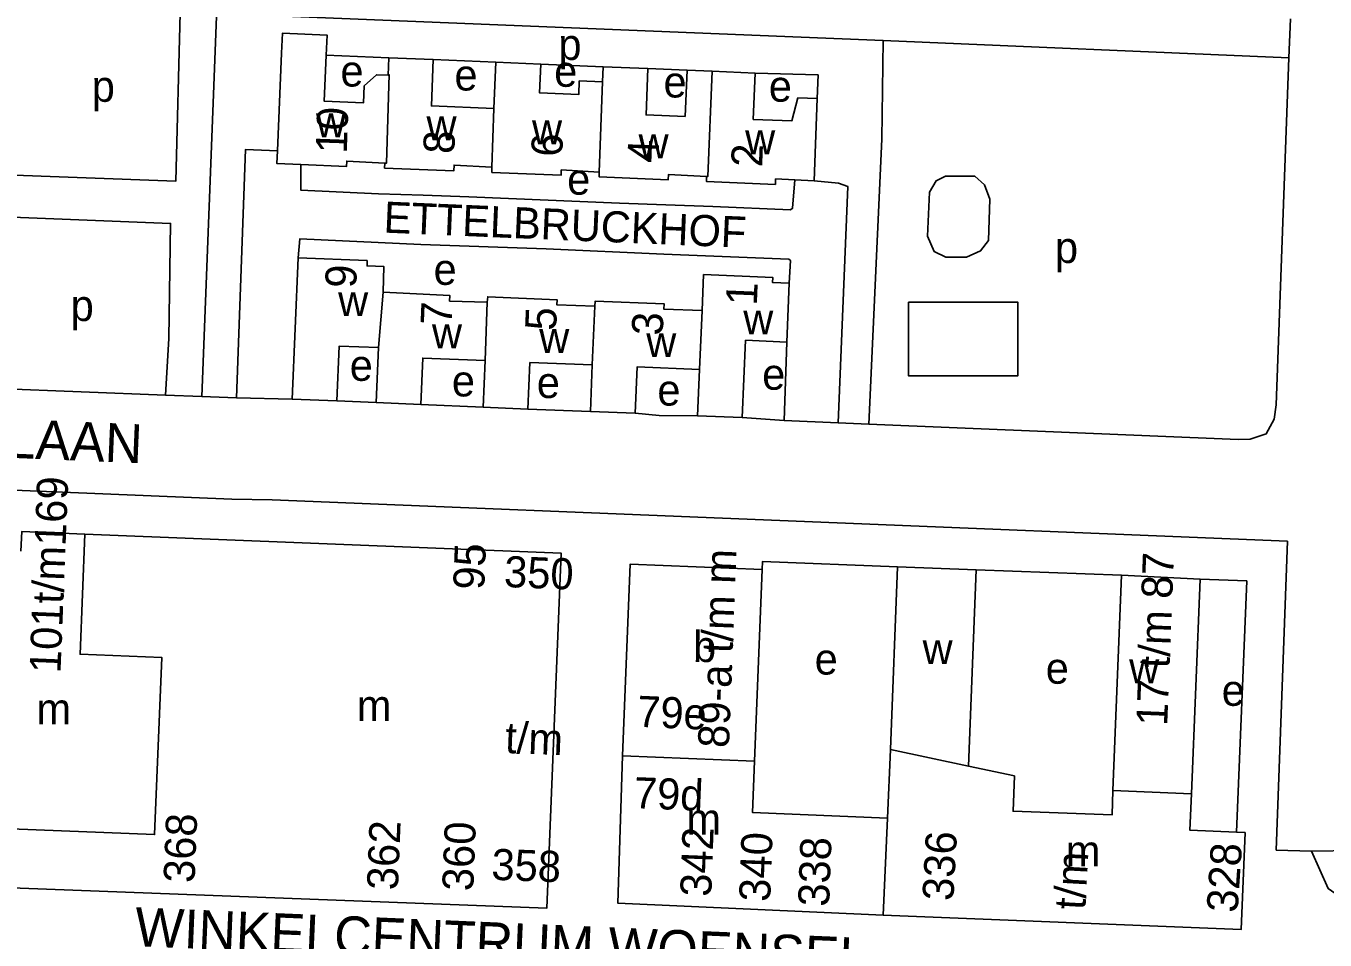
# Model space of a CAD drawing. Extents: x 159675 to 162108, y 386471 to 388472.
# Drawn here: x 161127.7 to 161294.8, y 386838.6 to 386956.1 of the extents above; entities that cross this region are included whole.
import ezdxf

# ---------------------------------------------------------------- set-up
doc = ezdxf.new("R2010")
doc.units = 0
for name, color, linetype in [('BLT_Basislijn', 7, 'Continuous'), ('BLT_Bebouwing', 7, 'Continuous'), ('BLT_Centroide', 7, 'Continuous'), ('BLT_Huisnummer', 7, 'Continuous'), ('BLT_Huisnummer_reeks', 7, 'Continuous'), ('BLT_Onderdoorgang_en_onderverdeling', 7, 'Continuous'), ('BLT_Onderverdeling_panden', 7, 'Continuous'), ('BLT_Straatnaam', 7, 'Continuous'), ('BLT_Straatnaam_verkleind', 7, 'Continuous')]:
    doc.layers.add(name, color=color, linetype=linetype)

msp = doc.modelspace()

# ---------------------------------------------------------------- linework, layer by layer
at = {"layer": 'BLT_Basislijn'}
for p, q in [((161290.31, 386957.01), (161290.1, 386951.99)), ((161237.95, 386954.22), (161290.1, 386951.99)), ((161174.34, 386952.01), (161166.3, 386952.35)), ((161180.07, 386951.77), (161188.12, 386951.44)), ((161201.93, 386950.86), (161193.9, 386951.19)), ((161212.72, 386950.41), (161207.68, 386950.62)), ((161225.56, 386915.47), (161225.21, 386905.38)), ((161121.27, 386909.62), (161145.63, 386908.63)), ((161145.63, 386908.63), (161150.28, 386908.46)), ((161154.78, 386908.3), (161150.28, 386908.46)), ((161154.78, 386908.3), (161161.92, 386908.14)), ((161167.67, 386907.9), (161172.71, 386907.69)), ((161178.46, 386907.45), (161186.49, 386907.12)), ((161200.27, 386906.56), (161192.24, 386906.86)), ((161225.21, 386905.38), (161219.81, 386905.75)), ((161232.13, 386905.1), (161225.21, 386905.38)), ((161232.13, 386905.1), (161236.1, 386904.92)), ((161159.33, 386895.17), (161154.14, 386895.27)), ((161268.6, 386885.49), (161249.9, 386886.17)), ((161293.02, 386850.02), (161288.46, 386850.17)), ((161299.97, 386850.16), (161293.02, 386850.02))]:
    msp.add_line(p, q, dxfattribs=at)
for points in [[(161135.09, 386958.36), (161123.49, 386958.9), (161122.48, 386938.41), (161122.69, 386937.06), (161146.97, 386936.16), (161147.53, 386957.76), (161135.09, 386958.36)], [(161237.95, 386954.22), (161152.5, 386957.69), (161152.18, 386957.31), (161150.28, 386908.46)], [(161237.95, 386954.22), (161237.75, 386941.53), (161236.1, 386904.92)], [(161290.1, 386951.99), (161288.49, 386907.41), (161288.21, 386905.56), (161287.21, 386903.65), (161285.14, 386902.97), (161283.59, 386902.95), (161236.1, 386904.92)], [(161229.44, 386946.79), (161229.55, 386949.81), (161221.48, 386950.04)], [(161160.02, 386940.06), (161155.91, 386940.21), (161154.78, 386908.3)], [(161226.59, 386936.32), (161226.27, 386932.66), (161226.01, 386932.47), (161216.01, 386932.88), (161209.97, 386933.12), (161204.03, 386933.31), (161184.65, 386934.13), (161178.77, 386934.34), (161173.03, 386934.53), (161163.04, 386934.99), (161163.02, 386938.28)], [(161229.07, 386936.21), (161232.2, 386935.9), (161233.37, 386935.47), (161232.13, 386905.1)], [(161121.27, 386909.62), (161121.99, 386930.81), (161122.63, 386931.67), (161146.29, 386930.72), (161146.05, 386915.91), (161145.63, 386908.63)], [(161225.85, 386923.02), (161226.01, 386925.97), (161225.79, 386926.13), (161209.71, 386926.78), (161194.59, 386927.45), (161178.47, 386927.99), (161162.89, 386928.73), (161162.67, 386926.31)], [(161154.14, 386895.27), (160997.5, 386901.74), (160993.04, 386902.69), (160988.96, 386904.75)], [(161206.03, 386906.31), (161209.1, 386906.03), (161214.04, 386905.98)], [(161159.33, 386895.17), (161289.93, 386889.87), (161288.46, 386850.17)], [(161239.79, 386886.57), (161222.4, 386887.25), (161222.37, 386886.25)], [(161283.39, 386852.49), (161284.69, 386884.76), (161278.69, 386885)], [(161300.01, 386843.1), (161297.18, 386843.82), (161295.18, 386845.22), (161293.02, 386850.02)]]:
    msp.add_lwpolyline(points, dxfattribs=at)
for points in [[(161243.65, 386929.07), (161243.91, 386934.72), (161244.76, 386936.2), (161245.95, 386936.8), (161249.7, 386936.81), (161250.98, 386935.67), (161251.65, 386933.84), (161251.46, 386928.54), (161250.45, 386927.19), (161248.64, 386926.4), (161245.98, 386926.37), (161244.48, 386927.1)], [(161241.17, 386920.58), (161255.26, 386920.58), (161255.26, 386911.14), (161241.17, 386911.14)]]:
    msp.add_lwpolyline(points, close=True, dxfattribs=at)
at = {"layer": 'BLT_Bebouwing'}
for p, q in [((161174.34, 386952.01), (161174.25, 386949.77)), ((161180.07, 386951.77), (161174.34, 386952.01)), ((161188.12, 386951.44), (161187.87, 386945.49)), ((161193.9, 386951.19), (161188.12, 386951.44)), ((161201.93, 386950.86), (161201.85, 386948.9)), ((161207.68, 386950.62), (161201.93, 386950.86)), ((161212.72, 386950.41), (161212.47, 386944.45)), ((161215.93, 386950.27), (161212.72, 386950.41)), ((161221.48, 386950.04), (161215.93, 386950.27)), ((161226.59, 386936.32), (161229.07, 386936.21)), ((161162.67, 386926.31), (161161.92, 386908.14)), ((161225.56, 386915.47), (161225.85, 386923.02)), ((161173.01, 386914.75), (161172.71, 386907.69)), ((161186.74, 386913.08), (161186.49, 386907.12)), ((161200.52, 386912.52), (161200.27, 386906.56)), ((161214.29, 386911.95), (161214.04, 386905.98)), ((161161.92, 386908.14), (161167.67, 386907.9)), ((161172.71, 386907.69), (161178.46, 386907.45)), ((161186.49, 386907.12), (161192.24, 386906.86)), ((161200.27, 386906.56), (161206.03, 386906.31)), ((161214.04, 386905.98), (161219.81, 386905.75))]:
    msp.add_line(p, q, dxfattribs=at)
for points in [[(161166.3, 386952.35), (161166.41, 386954.93), (161160.68, 386955.18), (161160.56, 386952.59), (161160.02, 386940.06)], [(161174.25, 386949.77), (161172.75, 386949.83), (161171.17, 386948.39), (161171.08, 386946.2), (161166.05, 386946.41), (161166.3, 386952.35)], [(161187.87, 386945.49), (161179.82, 386945.83), (161180.07, 386951.77)], [(161201.85, 386948.9), (161198.85, 386949.03), (161198.78, 386947.28), (161193.74, 386947.49), (161193.9, 386951.19)], [(161212.47, 386944.45), (161207.43, 386944.67), (161207.68, 386950.62)], [(161226.95, 386946.88), (161226.19, 386943.91), (161221.23, 386944.09), (161221.48, 386950.04)], [(161229.44, 386946.79), (161226.95, 386946.88)], [(161229.07, 386936.21), (161229.44, 386946.79)], [(161160.02, 386940.06), (161159.95, 386938.4), (161163.02, 386938.28)], [(161163.02, 386938.28), (161168.9, 386938.03), (161168.94, 386938.73), (161173.82, 386938.47)], [(161173.82, 386938.47), (161173.8, 386937.83), (161182.7, 386937.47), (161182.75, 386938.22), (161187.6, 386937.93)], [(161187.6, 386937.93), (161187.6, 386937.27), (161196.51, 386936.9), (161196.53, 386937.59), (161201.42, 386937.32)], [(161201.42, 386937.32), (161201.41, 386936.7), (161210.29, 386936.33), (161210.3, 386936.99), (161215.21, 386936.74)], [(161215.21, 386936.74), (161215.2, 386936.12), (161224.07, 386935.74), (161224.1, 386936.43), (161226.59, 386936.32)], [(161173.62, 386921.87), (161173.72, 386925.17), (161171.55, 386925.25), (161171.55, 386925.94), (161162.67, 386926.31)], [(161225.85, 386923.02), (161223.68, 386923.14), (161223.72, 386923.77), (161214.84, 386924.15), (161214.63, 386919.51)], [(161187.02, 386920.61), (161182.16, 386920.73), (161182.18, 386921.47), (161173.62, 386921.87)], [(161200.84, 386920.06), (161195.97, 386920.25), (161195.99, 386920.91), (161187.08, 386921.29), (161187.02, 386920.61)], [(161214.63, 386919.51), (161209.72, 386919.7), (161209.77, 386920.36), (161200.91, 386920.74), (161200.84, 386920.06)], [(161167.67, 386907.9), (161167.97, 386914.96), (161173.01, 386914.75)], [(161219.81, 386905.75), (161220.23, 386915.71), (161225.56, 386915.47)], [(161178.46, 386907.45), (161178.71, 386913.41), (161186.74, 386913.08)], [(161192.24, 386906.86), (161192.49, 386912.83), (161200.52, 386912.52)], [(161206.03, 386906.31), (161206.28, 386912.28), (161214.29, 386911.95)], [(161120.62, 386857.5), (161120.14, 386845.51), (161194.67, 386842.7), (161196.5, 386888.35), (161135.26, 386890.79)], [(161127.04, 386888.57), (161127.14, 386891.11), (161135.26, 386890.79)], [(161204.41, 386862.3), (161205.39, 386886.91), (161222.37, 386886.25)], [(161238.86, 386863.11), (161239.79, 386886.57)], [(161239.79, 386886.57), (161249.9, 386886.17)], [(161222.37, 386886.25), (161221.4, 386861.58)], [(161249.9, 386886.17), (161248.89, 386860.97)], [(161267.49, 386857.84), (161268.6, 386885.49)], [(161268.6, 386885.49), (161278.69, 386885)], [(161278.69, 386885), (161277.57, 386857.42)], [(161238.5, 386854.27), (161238.86, 386863.11)], [(161204.41, 386862.3), (161203.81, 386843.34), (161237.91, 386841.8)], [(161221.4, 386861.58), (161221.13, 386854.98), (161238.5, 386854.27)], [(161248.89, 386860.97), (161254.82, 386859.71), (161254.64, 386855.17), (161267.37, 386854.69), (161267.49, 386857.84)], [(161277.57, 386857.42), (161277.38, 386852.72), (161283.39, 386852.49)], [(161237.91, 386841.8), (161283.99, 386839.97), (161284.49, 386852.45)], [(161283.39, 386852.49), (161284.49, 386852.45)]]:
    msp.add_lwpolyline(points, dxfattribs=at)
at = {"layer": 'BLT_Onderdoorgang_en_onderverdeling'}
for p, q in [((161248.89, 386860.97), (161238.86, 386863.11)), ((161267.49, 386857.84), (161277.57, 386857.42))]:
    msp.add_line(p, q, dxfattribs=at)
at = {"layer": 'BLT_Onderverdeling_panden'}
for p, q in [((161201.85, 386948.9), (161201.42, 386937.32)), ((161187.87, 386945.49), (161187.6, 386937.93)), ((161173.62, 386921.87), (161173.01, 386914.75)), ((161187.02, 386920.61), (161186.74, 386913.08)), ((161200.84, 386920.06), (161200.52, 386912.52)), ((161214.63, 386919.51), (161214.29, 386911.95)), ((161221.4, 386861.58), (161204.41, 386862.3)), ((161238.5, 386854.27), (161237.91, 386841.8))]:
    msp.add_line(p, q, dxfattribs=at)
for points in [[(161174.25, 386949.77), (161174.38, 386949.84), (161174.04, 386938.44), (161173.82, 386938.47)], [(161215.93, 386950.27), (161215.38, 386936.74), (161215.21, 386936.74)], [(161135.26, 386890.79), (161134.64, 386875.35), (161145.14, 386874.93), (161144.22, 386852.16), (161125.74, 386852.9)]]:
    msp.add_lwpolyline(points, dxfattribs=at)

# ---------------------------------------------------------------- texts
at = {"layer": 'BLT_Centroide'}
for s, p in [('p', (161196.16, 386951.73)), ('e', (161168.13, 386948.31)), ('e', (161182.79, 386947.8)), ('e', (161195.62, 386948.28)), ('e', (161209.68, 386946.9)), ('p', (161136.14, 386946.35)), ('e', (161223.22, 386946.36)), ('w', (161164.98, 386941.78)), ('w', (161179.2, 386941.39)), ('w', (161192.77, 386940.88)), ('w', (161206.47, 386939.09)), ('w', (161220.18, 386939.6)), ('e', (161197.29, 386934.41)), ('p', (161260.02, 386925.63)), ('e', (161180.11, 386922.82)), ('w', (161167.83, 386918.8)), ('p', (161133.43, 386918.17)), ('w', (161219.94, 386916.45)), ('w', (161179.9, 386914.66)), ('w', (161193.69, 386914.06)), ('w', (161207.46, 386913.53)), ('e', (161169.32, 386910.48)), ('e', (161182.46, 386908.48)), ('e', (161193.38, 386908.27)), ('e', (161222.37, 386909.34)), ('e', (161208.89, 386907.3)), ('b', (161213.48, 386874.34)), ('w', (161243, 386874.07)), ('e', (161229.12, 386872.73)), ('e', (161258.84, 386871.55)), ('w', (161269.57, 386871.61)), ('e', (161281.47, 386868.71)), ('m', (161170.23, 386866.75)), ('m', (161129.03, 386866.32)), ('m', (161212.62, 386852.16)), ('m', (161261.42, 386848.06))]:
    msp.add_text(s, height=4, dxfattribs=at).set_placement(p)
at = {"layer": 'BLT_Huisnummer'}
for s, rotation, p in [('10', 87.9689, (161168.94, 386939.65)), ('8', 87.9689, (161182.77, 386939.61)), ('6', 87.9689, (161196.65, 386939.24)), ('4', 87.9689, (161209.02, 386938.44)), ('2', 87.9689, (161222.37, 386937.91)), ('9', 87.6085, (161170.14, 386922.36)), ('1', 87.6085, (161221.68, 386920.12)), ('7', 87.6085, (161182.42, 386917.59)), ('5', 87.6085, (161195.86, 386916.89)), ('3', 87.6085, (161209.57, 386916.26))]:
    msp.add_text(s, height=4, rotation=rotation, dxfattribs=at).set_placement(p)
at = {"layer": 'BLT_Huisnummer_reeks'}
for s, rotation, p in [('101t/m169', 87.7062, (161132.12, 386872.86)), ('95', 87.7094, (161186.61, 386883.58)), ('350', 357.7237, (161189.12, 386883.99)), ('89-a t/m m', 87.8031, (161218.09, 386863.25)), ('17 t/m 87', 87.7294, (161274.46, 386866.08)), ('79e', 357.5606, (161206.24, 386866.02)), ('t/m', 357.8408, (161189.26, 386862.65)), ('79d', 357.7289, (161205.82, 386855.56)), ('368', 87.7062, (161149.36, 386845.9)), ('362', 87.7062, (161175.52, 386844.97)), ('360', 87.7119, (161185.2, 386844.84)), ('342', 87.9066, (161215.81, 386844.13)), ('340', 87.9066, (161223.39, 386843.48)), ('338', 87.9066, (161230.97, 386842.86)), ('336', 86.8663, (161246.95, 386843.58)), ('358', 357.8408, (161187.5, 386846.36)), ('t/m', 86.8663, (161263.92, 386842.44)), ('328', 86.2327, (161283.51, 386842.06))]:
    msp.add_text(s, height=4, rotation=rotation, dxfattribs=at).set_placement(p)
at = {"layer": 'BLT_Straatnaam'}
for s, height, p in [('DIEKIRCHLAAN', 4.9999, (161093.2, 386901.96)), ('WINKELCENTRUM WOENSEL', 5, (161141.61, 386837.83))]:
    msp.add_text(s, height=height, rotation=357.5852, dxfattribs=at).set_placement(p)
at = {"layer": 'BLT_Straatnaam_verkleind'}
msp.add_text('ETTELBRUCKHOF', height=3.9999, rotation=357.5849, dxfattribs=at).set_placement((161173.63, 386929.54))

doc.saveas('drawing.dxf')
